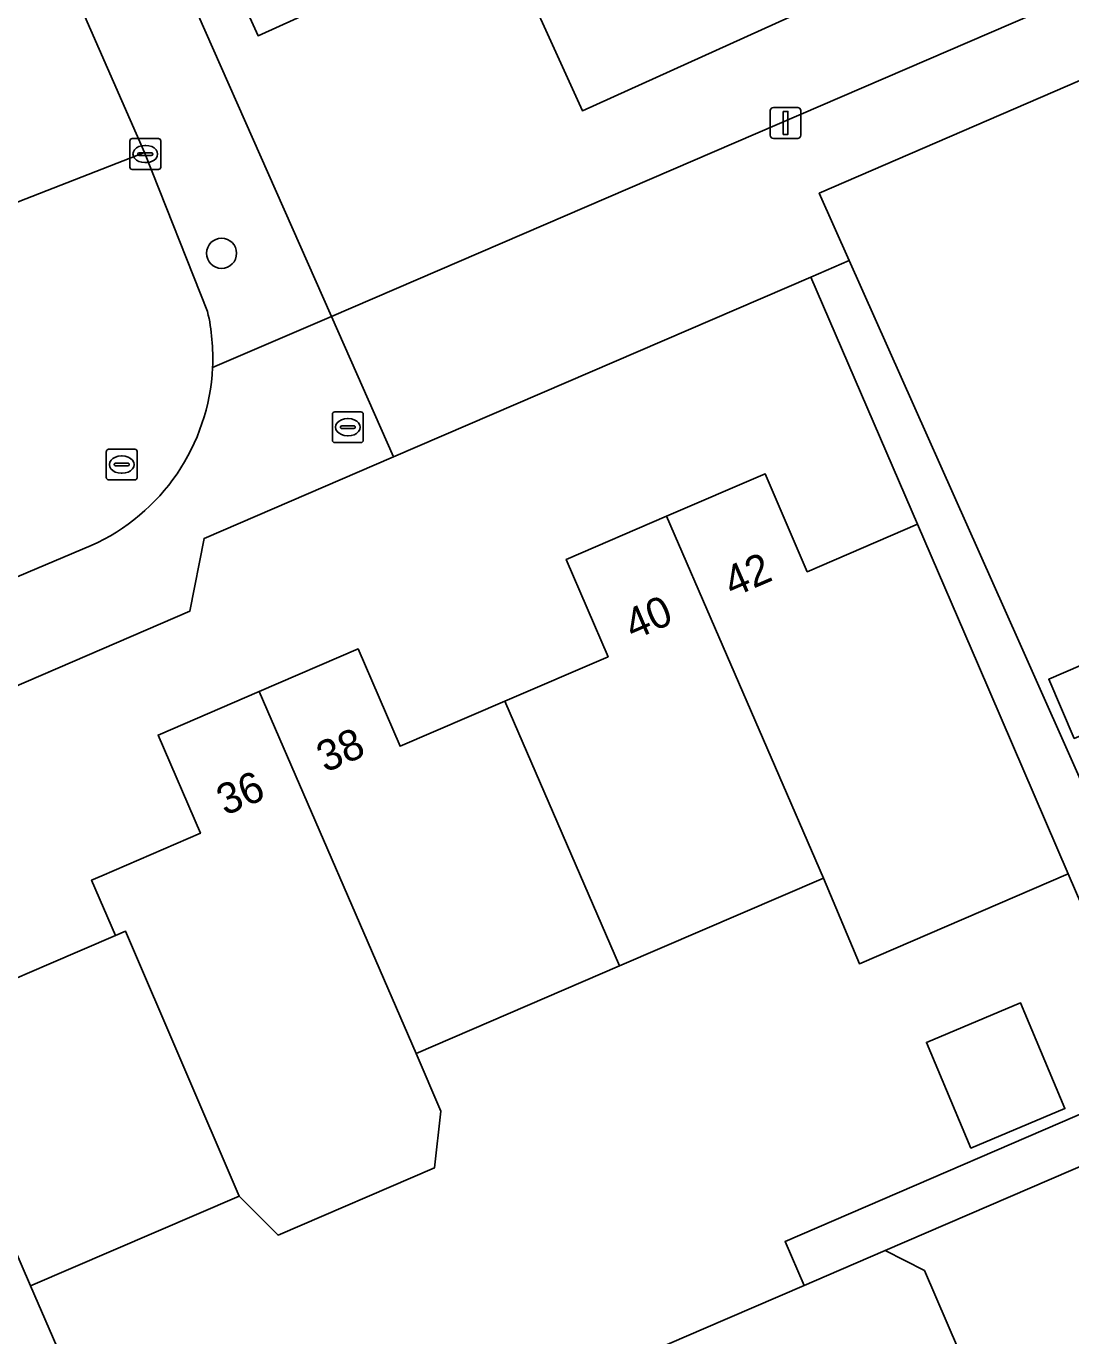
# Model space of a CAD drawing. Extents: x 157767 to 159172, y 387839 to 389425.
# Drawn here: x 158297.64 to 158331.57, y 388679.73 to 388722.29 of the extents above; entities that cross this region are included whole.
import ezdxf

# ---------------------------------------------------------------- set-up
doc = ezdxf.new("R2010")
doc.units = 0
for name, color, linetype in [('IMGEO_Boom', 7, 'Continuous'), ('IMGEO_Brandkraan', 7, 'Continuous'), ('IMGEO_Erf', 7, 'Continuous'), ('IMGEO_Kolk', 7, 'Continuous'), ('IMGEO_Lichtmast', 7, 'Continuous'), ('IMGEO_Pand', 7, 'Continuous'), ('IMGEO_Pand_nummerreeks', 7, 'Continuous'), ('IMGEO_Rijbaan_lokaal_open', 7, 'Continuous'), ('IMGEO_Rioolput', 7, 'Continuous'), ('IMGEO_Voetpad_open', 7, 'Continuous')]:
    doc.layers.add(name, color=color, linetype=linetype)

msp = doc.modelspace()

# ---------------------------------------------------------------- linework, layer by layer
at = {"layer": 'IMGEO_Boom'}
msp.add_circle((158303.983, 388714.906), 0.489, dxfattribs=at)
at = {"layer": 'IMGEO_Brandkraan'}
for p, q in [((158307.585, 388708.829), (158307.585, 388709.681)), ((158307.66, 388709.755), (158308.512, 388709.755)), ((158308.073, 388709.535), (158308.098, 388709.535)), ((158308.586, 388709.681), (158308.586, 388708.829)), ((158307.844, 388709.249), (158307.844, 388709.261)), ((158308.282, 388709.212), (158307.884, 388709.212)), ((158307.887, 388709.298), (158308.285, 388709.298)), ((158308.328, 388709.261), (158308.328, 388709.249)), ((158308.512, 388708.755), (158307.66, 388708.755)), ((158308.096, 388708.975), (158308.071, 388708.975))]:
    msp.add_line(p, q, dxfattribs=at)
for points in [[(158307.585, 388708.829), (158307.585, 388709.681)], [(158307.66, 388709.755), (158308.512, 388709.755)], [(158308.586, 388709.681), (158308.586, 388708.829)], [(158308.512, 388708.755), (158307.66, 388708.755)]]:
    msp.add_lwpolyline(points, dxfattribs=at)
for centre, radius, start, end in [((158307.662, 388709.679), 0.0765, 91.552, 178.448), ((158307.662, 388709.679), 0.0765, 91.552, 178.448), ((158308.51, 388709.679), 0.0765, 1.552, 88.448), ((158308.51, 388709.679), 0.0765, 1.552, 88.448), ((158307.884, 388709.258), 0.0403, 85.8775, 175.7526), ((158307.881, 388709.248), 0.0366, 178.938, 274.7102), ((158308.285, 388709.255), 0.043, 264.8664, 352.4533), ((158308.289, 388709.26), 0.0386, 1.7309, 96.639), ((158307.662, 388708.831), 0.0765, 181.552, 268.448), ((158307.662, 388708.831), 0.0765, 181.552, 268.448), ((158308.51, 388708.831), 0.0765, 271.552, 358.448), ((158308.51, 388708.831), 0.0765, 271.552, 358.448)]:
    msp.add_arc(centre, radius, start, end, dxfattribs=at)
for centre, major_axis, ratio, start_param, end_param in [((158308.072, 388709.255), (-0.387, 0.002), 0.722429, 4.712389, 7.853982), ((158308.097, 388709.255), (-0.39, 0.002), 0.717154, 1.570796, 4.712389)]:
    msp.add_ellipse(centre, major_axis=major_axis, ratio=ratio, start_param=start_param, end_param=end_param, dxfattribs=at)
at = {"layer": 'IMGEO_Erf'}
for points in [[(158301.151, 388727.334), (158307.549, 388712.856), (158351.067, 388731.614), (158352.506, 388732.234), (158363.182, 388736.836), (158357.51, 388750), (158352.834, 388760.853)], [(158331.819, 388732.323), (158321.854, 388727.803), (158323.914, 388723.262), (158315.705, 388719.538), (158312.991, 388725.521), (158305.171, 388721.974), (158303.579, 388725.483), (158302.064, 388728.824), (158310.122, 388732.479), (158307.578, 388738.087), (158304.977, 388743.822)], [(158387.934, 388654.408), (158352.165, 388729.307), (158323.402, 388716.855), (158324.375, 388714.67), (158329.881, 388702.305), (158334.372, 388692.22), (158334.069, 388692.085), (158334.701, 388690.666), (158335.271, 388689.386), (158336.276, 388687.13), (158325.546, 388682.506), (158326.816, 388681.86), (158329.064, 388676.643)], [(158297.265, 388691.337), (158298.368, 388691.812), (158300.532, 388692.744), (158299.759, 388694.537), (158300.091, 388694.68), (158303.296, 388696.062), (158301.921, 388699.253), (158305.199, 388700.666), (158308.418, 388702.053), (158309.782, 388698.887), (158313.186, 388700.354), (158316.539, 388701.799), (158315.178, 388704.958), (158318.443, 388706.364), (158321.638, 388707.741), (158323.01, 388704.557), (158326.591, 388706.1), (158323.131, 388714.134), (158309.569, 388708.294), (158303.414, 388705.643), (158302.955, 388703.279), (158293.809, 388699.338)], [(158315.045, 388677.981), (158319.637, 388679.96), (158322.905, 388681.368), (158322.289, 388682.796), (158334.385, 388688.014), (158331.484, 388694.745), (158324.704, 388691.825), (158323.535, 388694.605), (158316.908, 388691.75), (158310.3, 388688.903), (158311.105, 388687.036), (158310.904, 388685.193), (158305.818, 388683), (158304.55, 388684.268), (158297.78, 388681.36), (158298.991, 388678.558)]]:
    msp.add_lwpolyline(points, dxfattribs=at)
for points in [[(158331.682, 388699.144), (158330.854, 388701.066), (158333.95, 388702.401), (158334.778, 388700.479)], [(158328.327, 388685.835), (158326.883, 388689.269), (158329.936, 388690.553), (158331.38, 388687.119)]]:
    msp.add_lwpolyline(points, close=True, dxfattribs=at)
at = {"layer": 'IMGEO_Kolk'}
for p, q in [((158301.004, 388717.705), (158301.004, 388718.557)), ((158301.079, 388718.631), (158301.931, 388718.631)), ((158301.492, 388718.411), (158301.517, 388718.411)), ((158302.005, 388718.557), (158302.005, 388717.705)), ((158301.263, 388718.125), (158301.263, 388718.137)), ((158301.701, 388718.088), (158301.303, 388718.088)), ((158301.306, 388718.174), (158301.704, 388718.174)), ((158301.747, 388718.137), (158301.747, 388718.125)), ((158301.931, 388717.631), (158301.079, 388717.631)), ((158301.515, 388717.851), (158301.49, 388717.851))]:
    msp.add_line(p, q, dxfattribs=at)
for points in [[(158301.004, 388717.705), (158301.004, 388718.557)], [(158301.079, 388718.631), (158301.931, 388718.631)], [(158302.005, 388718.557), (158302.005, 388717.705)], [(158301.931, 388717.631), (158301.079, 388717.631)]]:
    msp.add_lwpolyline(points, dxfattribs=at)
for centre, radius, start, end in [((158301.081, 388718.555), 0.0765, 91.552, 178.448), ((158301.081, 388718.555), 0.0765, 91.552, 178.448), ((158301.929, 388718.555), 0.0765, 1.552, 88.448), ((158301.929, 388718.555), 0.0765, 1.552, 88.448), ((158301.303, 388718.134), 0.0403, 85.8775, 175.7526), ((158301.3, 388718.124), 0.0366, 178.938, 274.7102), ((158301.704, 388718.131), 0.043, 264.8664, 352.4533), ((158301.708, 388718.136), 0.0386, 1.7309, 96.639), ((158301.081, 388717.707), 0.0765, 181.552, 268.448), ((158301.081, 388717.707), 0.0765, 181.552, 268.448), ((158301.929, 388717.707), 0.0765, 271.552, 358.448), ((158301.929, 388717.707), 0.0765, 271.552, 358.448)]:
    msp.add_arc(centre, radius, start, end, dxfattribs=at)
for centre, major_axis, ratio, start_param, end_param in [((158301.491, 388718.131), (-0.387, 0.002), 0.722429, 4.712389, 7.853982), ((158301.516, 388718.131), (-0.39, 0.002), 0.717154, 1.570796, 4.712389)]:
    msp.add_ellipse(centre, major_axis=major_axis, ratio=ratio, start_param=start_param, end_param=end_param, dxfattribs=at)
at = {"layer": 'IMGEO_Lichtmast'}
for p, q in [((158321.81, 388718.741), (158321.81, 388719.541)), ((158321.81, 388719.541), (158321.81, 388718.741)), ((158321.91, 388719.641), (158322.7, 388719.641)), ((158322.7, 388719.641), (158321.91, 388719.641)), ((158322.8, 388719.541), (158322.8, 388718.741)), ((158322.8, 388718.741), (158322.8, 388719.541)), ((158322.7, 388718.641), (158321.91, 388718.641)), ((158321.91, 388718.641), (158322.7, 388718.641))]:
    msp.add_line(p, q, dxfattribs=at)
msp.add_lwpolyline([(158322.23, 388719.516), (158322.38, 388719.516), (158322.38, 388718.766), (158322.23, 388718.766), (158322.23, 388719.516)], dxfattribs=at)
for centre, start, end in [((158321.91, 388719.541), 90, 180), ((158321.91, 388719.541), 90, 180), ((158322.7, 388719.541), 0, 90), ((158322.7, 388719.541), 360, 90), ((158321.91, 388718.741), 180, 270), ((158321.91, 388718.741), 180, 270), ((158322.7, 388718.741), 270, 0), ((158322.7, 388718.741), 270, 0)]:
    msp.add_arc(centre, 0.1, start, end, dxfattribs=at)
at = {"layer": 'IMGEO_Pand'}
for points in [[(158329.89, 388736.823), (158303.579, 388725.483), (158305.171, 388721.974), (158312.991, 388725.521), (158315.705, 388719.538), (158323.914, 388723.262), (158321.854, 388727.803), (158331.819, 388732.323)], [(158318.443, 388706.364), (158323.535, 388694.605), (158324.704, 388691.825), (158331.484, 388694.745), (158328.569, 388701.509), (158326.591, 388706.1), (158323.01, 388704.557), (158321.638, 388707.741)], [(158313.186, 388700.354), (158316.908, 388691.75), (158323.535, 388694.605), (158318.443, 388706.364), (158315.178, 388704.958), (158316.539, 388701.799)], [(158330.854, 388701.066), (158331.682, 388699.144), (158334.778, 388700.479), (158333.95, 388702.401)], [(158305.199, 388700.666), (158310.3, 388688.903), (158316.908, 388691.75), (158313.186, 388700.354), (158309.782, 388698.887), (158308.418, 388702.053)], [(158305.199, 388700.666), (158301.921, 388699.253), (158303.296, 388696.062), (158300.091, 388694.68), (158299.759, 388694.537), (158300.532, 388692.744), (158300.86, 388692.885), (158304.55, 388684.268), (158305.818, 388683), (158310.904, 388685.193), (158311.105, 388687.036), (158310.3, 388688.903)], [(158300.86, 388692.885), (158300.532, 388692.744), (158298.368, 388691.812), (158297.265, 388691.337), (158295.909, 388694.484), (158292.703, 388693.103), (158297.78, 388681.36), (158304.55, 388684.268)], [(158287.45, 388687.077), (158291.176, 388678.505), (158292.398, 388675.708), (158298.991, 388678.558), (158297.78, 388681.36), (158292.703, 388693.103), (158289.417, 388691.687), (158290.785, 388688.514), (158289.683, 388688.039)], [(158326.883, 388689.269), (158328.327, 388685.835), (158331.38, 388687.119), (158329.936, 388690.553)], [(158326.816, 388681.86), (158325.546, 388682.506), (158323.634, 388681.682), (158322.905, 388681.368), (158319.637, 388679.96), (158315.045, 388677.981), (158316.582, 388674.415), (158313.389, 388673.039), (158314.775, 388669.822), (158326.558, 388674.897), (158328.716, 388675.827), (158329.064, 388676.643)]]:
    msp.add_lwpolyline(points, close=True, dxfattribs=at)
at = {"layer": 'IMGEO_Rijbaan_lokaal_open'}
for points in [[(158293.132, 388724.814), (158294.492, 388722.069), (158296.935, 388716.402), (158301.483, 388718.181), (158298.53, 388724.903), (158297.711, 388726.619), (158297.137, 388727.671), (158296.579, 388728.694)], [(158303.528, 388713.012), (158301.505, 388718.131), (158301.483, 388718.181), (158296.935, 388716.402), (158297.054, 388716.144)], [(158294.659, 388708.671), (158292.122, 388707.584), (158270.392, 388698.321), (158272.351, 388693.653), (158272.597, 388693.751), (158284.681, 388698.996), (158286.031, 388699.609), (158299.744, 388705.41)]]:
    msp.add_lwpolyline(points, dxfattribs=at)
for centre, radius, start, end in [((158297.074, 388711.521), 6.624, 357.1656, 13.0131), ((158297.013, 388711.511), 6.685, 294.1156, 357.2694)]:
    msp.add_arc(centre, radius, start, end, dxfattribs=at)
at = {"layer": 'IMGEO_Rioolput'}
for p, q in [((158300.239, 388707.615), (158300.239, 388708.467)), ((158300.314, 388708.541), (158301.166, 388708.541)), ((158300.727, 388708.321), (158300.752, 388708.321)), ((158301.24, 388708.467), (158301.24, 388707.615)), ((158300.498, 388708.035), (158300.498, 388708.047)), ((158300.936, 388707.998), (158300.538, 388707.998)), ((158300.541, 388708.084), (158300.939, 388708.084)), ((158300.75, 388707.761), (158300.725, 388707.761)), ((158300.982, 388708.047), (158300.982, 388708.035)), ((158301.166, 388707.541), (158300.314, 388707.541))]:
    msp.add_line(p, q, dxfattribs=at)
for points in [[(158300.239, 388707.615), (158300.239, 388708.467)], [(158300.314, 388708.541), (158301.166, 388708.541)], [(158301.24, 388708.467), (158301.24, 388707.615)], [(158301.166, 388707.541), (158300.314, 388707.541)]]:
    msp.add_lwpolyline(points, dxfattribs=at)
for centre, radius, start, end in [((158300.316, 388708.465), 0.0765, 91.552, 178.448), ((158300.316, 388708.465), 0.0765, 91.552, 178.448), ((158301.164, 388708.465), 0.0765, 1.552, 88.448), ((158301.164, 388708.465), 0.0765, 1.552, 88.448), ((158300.538, 388708.044), 0.0403, 85.8775, 175.7526), ((158300.535, 388708.034), 0.0366, 178.938, 274.7102), ((158300.939, 388708.041), 0.043, 264.8664, 352.4533), ((158300.943, 388708.046), 0.0386, 1.7309, 96.639), ((158300.316, 388707.617), 0.0765, 181.552, 268.448), ((158300.316, 388707.617), 0.0765, 181.552, 268.448), ((158301.164, 388707.617), 0.0765, 271.552, 358.448), ((158301.164, 388707.617), 0.0765, 271.552, 358.448)]:
    msp.add_arc(centre, radius, start, end, dxfattribs=at)
for centre, major_axis, ratio, start_param, end_param in [((158300.726, 388708.041), (-0.387, 0.002), 0.722429, 4.712389, 7.853982), ((158300.751, 388708.041), (-0.39, 0.002), 0.717154, 1.570796, 4.712389)]:
    msp.add_ellipse(centre, major_axis=major_axis, ratio=ratio, start_param=start_param, end_param=end_param, dxfattribs=at)
at = {"layer": 'IMGEO_Voetpad_open'}
for points in [[(158323.131, 388714.134), (158324.375, 388714.67), (158323.402, 388716.855), (158352.165, 388729.307), (158387.934, 388654.408), (158388.426, 388656.92), (158377.449, 388679.935), (158376.287, 388682.372), (158359.75, 388717.045), (158358.562, 388719.536), (158352.506, 388732.234), (158351.067, 388731.614), (158307.549, 388712.856), (158309.569, 388708.294)], [(158324.375, 388714.67), (158323.131, 388714.134), (158326.591, 388706.1), (158328.569, 388701.509), (158331.484, 388694.745), (158334.385, 388688.014), (158322.289, 388682.796), (158322.905, 388681.368), (158323.634, 388681.682), (158325.546, 388682.506), (158336.276, 388687.13), (158335.271, 388689.386), (158334.701, 388690.666), (158334.069, 388692.085), (158334.372, 388692.22), (158329.881, 388702.305)]]:
    msp.add_lwpolyline(points, close=True, dxfattribs=at)
for points in [[(158303.69, 388711.193), (158307.549, 388712.856), (158301.151, 388727.334)], [(158297.711, 388726.619), (158298.53, 388724.903), (158301.483, 388718.181), (158301.505, 388718.131), (158303.528, 388713.012)], [(158287.324, 388696.543), (158293.809, 388699.338), (158302.955, 388703.279), (158303.414, 388705.643), (158309.569, 388708.294), (158307.549, 388712.856), (158303.69, 388711.193)], [(158299.744, 388705.41), (158286.031, 388699.609), (158284.681, 388698.996)]]:
    msp.add_lwpolyline(points, dxfattribs=at)
for centre, radius, start, end in [((158297.074, 388711.521), 6.624, 357.1656, 13.0131), ((158297.013, 388711.511), 6.685, 294.1156, 357.2694)]:
    msp.add_arc(centre, radius, start, end, dxfattribs=at)

# ---------------------------------------------------------------- texts
at = {"layer": 'IMGEO_Pand_nummerreeks'}
for s, rotation, p in [('42', 23.3066, (158320.576, 388703.711)), ('40', 23.3066, (158317.352, 388702.323)), ('38', 23.3145, (158307.35, 388698.021)), ('36', 23.3137, (158304.1, 388696.62))]:
    msp.add_text(s, height=1, rotation=rotation, dxfattribs=at).set_placement(p)

doc.saveas('drawing.dxf')
